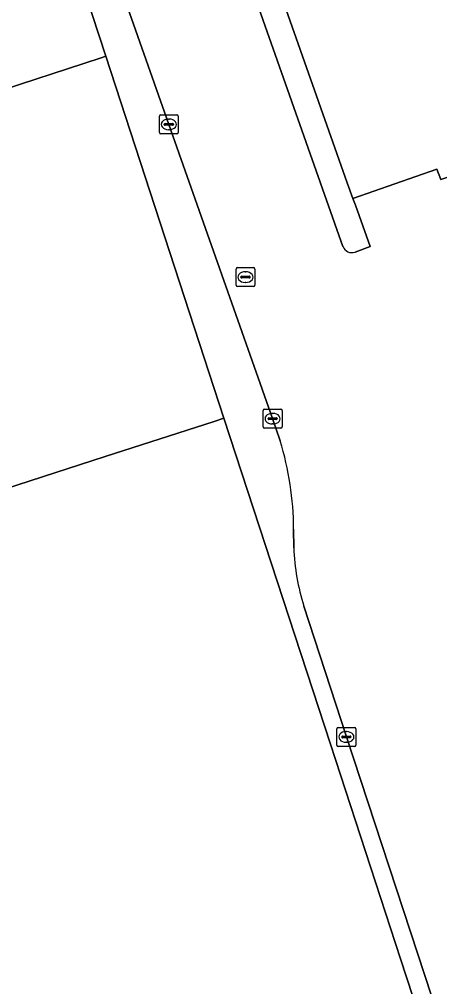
# Model space of a CAD drawing. Extents: x 157692 to 159674, y 381452 to 383291.
# Drawn here: x 159384.5 to 159406.7, y 382850.9 to 382901.9 of the extents above; entities that cross this region are included whole.
import ezdxf

# ---------------------------------------------------------------- set-up
doc = ezdxf.new("R2010")
doc.units = 0
for name, color, linetype in [('IMGEO_Berm_open', 7, 'Continuous'), ('IMGEO_Erf', 7, 'Continuous'), ('IMGEO_Groenvoorziening', 7, 'Continuous'), ('IMGEO_Kolk', 7, 'Continuous'), ('IMGEO_Pand', 7, 'Continuous'), ('IMGEO_Rijbaan_lokaal_gesloten', 7, 'Continuous'), ('IMGEO_Rioolput', 7, 'Continuous')]:
    doc.layers.add(name, color=color, linetype=linetype)

msp = doc.modelspace()

# ---------------------------------------------------------------- linework, layer by layer
at = {"layer": 'IMGEO_Berm_open'}
for points in [[(159386.04, 382934), (159389.636, 382923.812), (159390.772, 382920.592), (159401.582, 382889.958)], [(159402.227, 382889.648), (159403.025, 382889.946), (159402.25, 382892.129), (159402.096, 382892.487), (159401.804, 382893.315), (159387.715, 382933.22)]]:
    msp.add_lwpolyline(points, dxfattribs=at)
msp.add_arc((159402.066, 382890.14), 0.517, 200.5649, 288.0954, dxfattribs=at)
at = {"layer": 'IMGEO_Erf'}
msp.add_lwpolyline([(159358.994, 382928.433), (159376.424, 382874.784), (159389.026, 382878.863), (159394.783, 382880.726), (159395.297, 382880.892), (159389.052, 382899.989), (159388.752, 382899.891), (159382.809, 382897.956), (159377.246, 382896.145), (159373.894, 382906.463)], dxfattribs=at)
at = {"layer": 'IMGEO_Groenvoorziening'}
for points in [[(159392.387, 382896.392), (159386.58, 382912.875), (159385.86, 382914.914), (159384.918, 382914.62), (159384.578, 382914.514), (159384.328, 382914.436), (159389.052, 382899.989), (159395.297, 382880.892), (159400.918, 382863.701), (159404.625, 382852.364), (159406.24, 382847.424), (159359.079, 382847.797), (159357.826, 382841.779)], [(159398.266, 382879.698), (159397.866, 382880.867), (159392.387, 382896.392)], [(159398.987, 382874.051), (159398.972, 382875.045)], [(159407.279, 382846.746), (159406.274, 382850.374), (159401.761, 382864.076), (159399.52, 382870.972)]]:
    msp.add_lwpolyline(points, dxfattribs=at)
for centre, radius, start, end in [((159383.114, 382875.019), 15.858, 0.0943, 17.1611), ((159410.333, 382874.43), 11.353, 181.9107, 197.7314)]:
    msp.add_arc(centre, radius, start, end, dxfattribs=at)
at = {"layer": 'IMGEO_Kolk'}
for p, q in [((159391.886, 382895.966), (159391.886, 382896.818)), ((159391.961, 382896.892), (159392.813, 382896.892)), ((159392.374, 382896.672), (159392.399, 382896.672)), ((159392.887, 382896.818), (159392.887, 382895.966)), ((159392.145, 382896.386), (159392.145, 382896.398)), ((159392.583, 382896.349), (159392.185, 382896.349)), ((159392.188, 382896.435), (159392.586, 382896.435)), ((159392.397, 382896.112), (159392.372, 382896.112)), ((159392.629, 382896.398), (159392.629, 382896.386)), ((159392.813, 382895.892), (159391.961, 382895.892)), ((159397.365, 382880.441), (159397.365, 382881.293)), ((159397.44, 382881.367), (159398.292, 382881.367)), ((159398.366, 382881.293), (159398.366, 382880.441)), ((159397.624, 382880.861), (159397.624, 382880.873)), ((159398.062, 382880.824), (159397.664, 382880.824)), ((159397.667, 382880.91), (159398.065, 382880.91)), ((159397.853, 382881.147), (159397.878, 382881.147)), ((159398.108, 382880.873), (159398.108, 382880.861)), ((159398.292, 382880.367), (159397.44, 382880.367)), ((159397.876, 382880.587), (159397.851, 382880.587)), ((159401.26, 382863.65), (159401.26, 382864.502)), ((159401.335, 382864.576), (159402.187, 382864.576)), ((159401.748, 382864.356), (159401.773, 382864.356)), ((159402.261, 382864.502), (159402.261, 382863.65)), ((159401.519, 382864.07), (159401.519, 382864.082)), ((159401.957, 382864.033), (159401.559, 382864.033)), ((159401.562, 382864.119), (159401.96, 382864.119)), ((159402.003, 382864.082), (159402.003, 382864.07)), ((159402.187, 382863.576), (159401.335, 382863.576)), ((159401.771, 382863.796), (159401.746, 382863.796))]:
    msp.add_line(p, q, dxfattribs=at)
for points in [[(159391.886, 382895.966), (159391.886, 382896.818)], [(159391.961, 382896.892), (159392.813, 382896.892)], [(159392.887, 382896.818), (159392.887, 382895.966)], [(159392.813, 382895.892), (159391.961, 382895.892)], [(159397.365, 382880.441), (159397.365, 382881.293)], [(159397.44, 382881.367), (159398.292, 382881.367)], [(159398.366, 382881.293), (159398.366, 382880.441)], [(159398.292, 382880.367), (159397.44, 382880.367)], [(159401.26, 382863.65), (159401.26, 382864.502)], [(159401.335, 382864.576), (159402.187, 382864.576)], [(159402.261, 382864.502), (159402.261, 382863.65)], [(159402.187, 382863.576), (159401.335, 382863.576)]]:
    msp.add_lwpolyline(points, dxfattribs=at)
for centre, radius, start, end in [((159391.963, 382896.816), 0.0765, 91.552, 178.448), ((159391.963, 382896.816), 0.0765, 91.552, 178.448), ((159392.811, 382896.816), 0.0765, 1.552, 88.448), ((159392.811, 382896.816), 0.0765, 1.552, 88.448), ((159391.963, 382895.968), 0.0765, 181.552, 268.448), ((159391.963, 382895.968), 0.0765, 181.552, 268.448), ((159392.185, 382896.395), 0.0403, 85.8775, 175.7526), ((159392.182, 382896.385), 0.0366, 178.938, 274.7102), ((159392.586, 382896.392), 0.043, 264.8664, 352.4533), ((159392.59, 382896.397), 0.0386, 1.7309, 96.639), ((159392.811, 382895.968), 0.0765, 271.552, 358.448), ((159392.811, 382895.968), 0.0765, 271.552, 358.448), ((159397.442, 382881.291), 0.0765, 91.552, 178.448), ((159397.442, 382881.291), 0.0765, 91.552, 178.448), ((159398.29, 382881.291), 0.0765, 1.552, 88.448), ((159398.29, 382881.291), 0.0765, 1.552, 88.448), ((159397.664, 382880.87), 0.0403, 85.8775, 175.7526), ((159397.661, 382880.86), 0.0366, 178.938, 274.7102), ((159398.065, 382880.867), 0.043, 264.8664, 352.4533), ((159398.069, 382880.872), 0.0386, 1.7309, 96.639), ((159397.442, 382880.443), 0.0765, 181.552, 268.448), ((159397.442, 382880.443), 0.0765, 181.552, 268.448), ((159398.29, 382880.443), 0.0765, 271.552, 358.448), ((159398.29, 382880.443), 0.0765, 271.552, 358.448), ((159401.337, 382864.5), 0.0765, 91.552, 178.448), ((159401.337, 382864.5), 0.0765, 91.552, 178.448), ((159402.185, 382864.5), 0.0765, 1.552, 88.448), ((159402.185, 382864.5), 0.0765, 1.552, 88.448), ((159401.559, 382864.079), 0.0403, 85.8775, 175.7526), ((159401.556, 382864.069), 0.0366, 178.938, 274.7102), ((159401.96, 382864.076), 0.043, 264.8664, 352.4533), ((159401.964, 382864.081), 0.0386, 1.7309, 96.639), ((159401.337, 382863.652), 0.0765, 181.552, 268.448), ((159401.337, 382863.652), 0.0765, 181.552, 268.448), ((159402.185, 382863.652), 0.0765, 271.552, 358.448), ((159402.185, 382863.652), 0.0765, 271.552, 358.448)]:
    msp.add_arc(centre, radius, start, end, dxfattribs=at)
for centre, major_axis, ratio, start_param, end_param in [((159392.373, 382896.392), (-0.387, 0.002), 0.722429, 4.712389, 7.853982), ((159392.398, 382896.392), (-0.39, 0.002), 0.717154, 1.570796, 4.712389), ((159397.852, 382880.867), (-0.387, 0.002), 0.722429, 4.712389, 7.853982), ((159397.877, 382880.867), (-0.39, 0.002), 0.717154, 1.570796, 4.712389), ((159401.747, 382864.076), (-0.387, 0.002), 0.722429, 4.712389, 7.853982), ((159401.772, 382864.076), (-0.39, 0.002), 0.717154, 1.570796, 4.712389)]:
    msp.add_ellipse(centre, major_axis=major_axis, ratio=ratio, start_param=start_param, end_param=end_param, dxfattribs=at)
at = {"layer": 'IMGEO_Pand'}
for points in [[(159405.766, 382938.406), (159398.496, 382935.846), (159397.905, 382937.586), (159392.206, 382935.577), (159391.953, 382935.48), (159392.279, 382934.494), (159388.05, 382933.015), (159387.952, 382933.299), (159387.771, 382933.239), (159387.715, 382933.22), (159401.804, 382893.315), (159402.096, 382892.487), (159406.544, 382894.032), (159406.747, 382893.481), (159407.279, 382893.668), (159418.965, 382897.772)], [(159358.994, 382928.433), (159348.177, 382924.919), (159346.276, 382924.301), (159364.861, 382866.995), (159350.775, 382862.572), (159355.987, 382847.821), (159357.204, 382847.811), (159359.079, 382847.797), (159406.24, 382847.424), (159404.625, 382852.364), (159400.918, 382863.701), (159395.297, 382880.892), (159394.783, 382880.726), (159389.026, 382878.863), (159376.424, 382874.784)], [(159384.328, 382914.436), (159383.72, 382916.297), (159381.059, 382924.922), (159372.673, 382922.21), (159375.822, 382912.332), (159372.349, 382911.218), (159373.894, 382906.463), (159377.246, 382896.145), (159382.809, 382897.956), (159388.752, 382899.891), (159389.052, 382899.989)]]:
    msp.add_lwpolyline(points, close=True, dxfattribs=at)
at = {"layer": 'IMGEO_Rijbaan_lokaal_gesloten'}
for points in [[(159401.582, 382889.958), (159390.772, 382920.592), (159384.566, 382918.578), (159385.86, 382914.914), (159386.58, 382912.875), (159392.387, 382896.392), (159397.866, 382880.867), (159398.266, 382879.698)], [(159407.467, 382893.072), (159407.279, 382893.668), (159406.747, 382893.481), (159406.544, 382894.032), (159402.096, 382892.487), (159402.25, 382892.129), (159403.025, 382889.946), (159402.227, 382889.648)], [(159398.972, 382875.045), (159398.987, 382874.051)], [(159399.52, 382870.972), (159401.761, 382864.076), (159406.274, 382850.374), (159407.279, 382846.746)]]:
    msp.add_lwpolyline(points, dxfattribs=at)
for centre, radius, start, end in [((159402.066, 382890.14), 0.517, 200.5649, 288.0954), ((159383.114, 382875.019), 15.858, 0.0943, 17.1611), ((159410.333, 382874.43), 11.353, 181.9107, 197.7314)]:
    msp.add_arc(centre, radius, start, end, dxfattribs=at)
at = {"layer": 'IMGEO_Rioolput'}
for p, q in [((159396.008, 382888.835), (159396.86, 382888.835)), ((159395.933, 382887.909), (159395.933, 382888.761)), ((159396.192, 382888.329), (159396.192, 382888.341)), ((159396.235, 382888.378), (159396.633, 382888.378)), ((159396.421, 382888.615), (159396.446, 382888.615)), ((159396.676, 382888.341), (159396.676, 382888.329)), ((159396.934, 382888.761), (159396.934, 382887.909)), ((159396.86, 382887.835), (159396.008, 382887.835)), ((159396.63, 382888.292), (159396.232, 382888.292)), ((159396.444, 382888.055), (159396.419, 382888.055))]:
    msp.add_line(p, q, dxfattribs=at)
for points in [[(159396.008, 382888.835), (159396.86, 382888.835)], [(159395.933, 382887.909), (159395.933, 382888.761)], [(159396.934, 382888.761), (159396.934, 382887.909)], [(159396.86, 382887.835), (159396.008, 382887.835)]]:
    msp.add_lwpolyline(points, dxfattribs=at)
for centre, radius, start, end in [((159396.01, 382888.759), 0.0765, 91.552, 178.448), ((159396.01, 382888.759), 0.0765, 91.552, 178.448), ((159396.858, 382888.759), 0.0765, 1.552, 88.448), ((159396.858, 382888.759), 0.0765, 1.552, 88.448), ((159396.232, 382888.338), 0.0403, 85.8775, 175.7526), ((159396.229, 382888.328), 0.0366, 178.938, 274.7102), ((159396.633, 382888.335), 0.043, 264.8664, 352.4533), ((159396.637, 382888.34), 0.0386, 1.7309, 96.639), ((159396.01, 382887.911), 0.0765, 181.552, 268.448), ((159396.01, 382887.911), 0.0765, 181.552, 268.448), ((159396.858, 382887.911), 0.0765, 271.552, 358.448), ((159396.858, 382887.911), 0.0765, 271.552, 358.448)]:
    msp.add_arc(centre, radius, start, end, dxfattribs=at)
for centre, major_axis, ratio, start_param, end_param in [((159396.42, 382888.335), (-0.387, 0.002), 0.722429, 4.712389, 7.853982), ((159396.445, 382888.335), (-0.39, 0.002), 0.717154, 1.570796, 4.712389)]:
    msp.add_ellipse(centre, major_axis=major_axis, ratio=ratio, start_param=start_param, end_param=end_param, dxfattribs=at)

doc.saveas('drawing.dxf')
